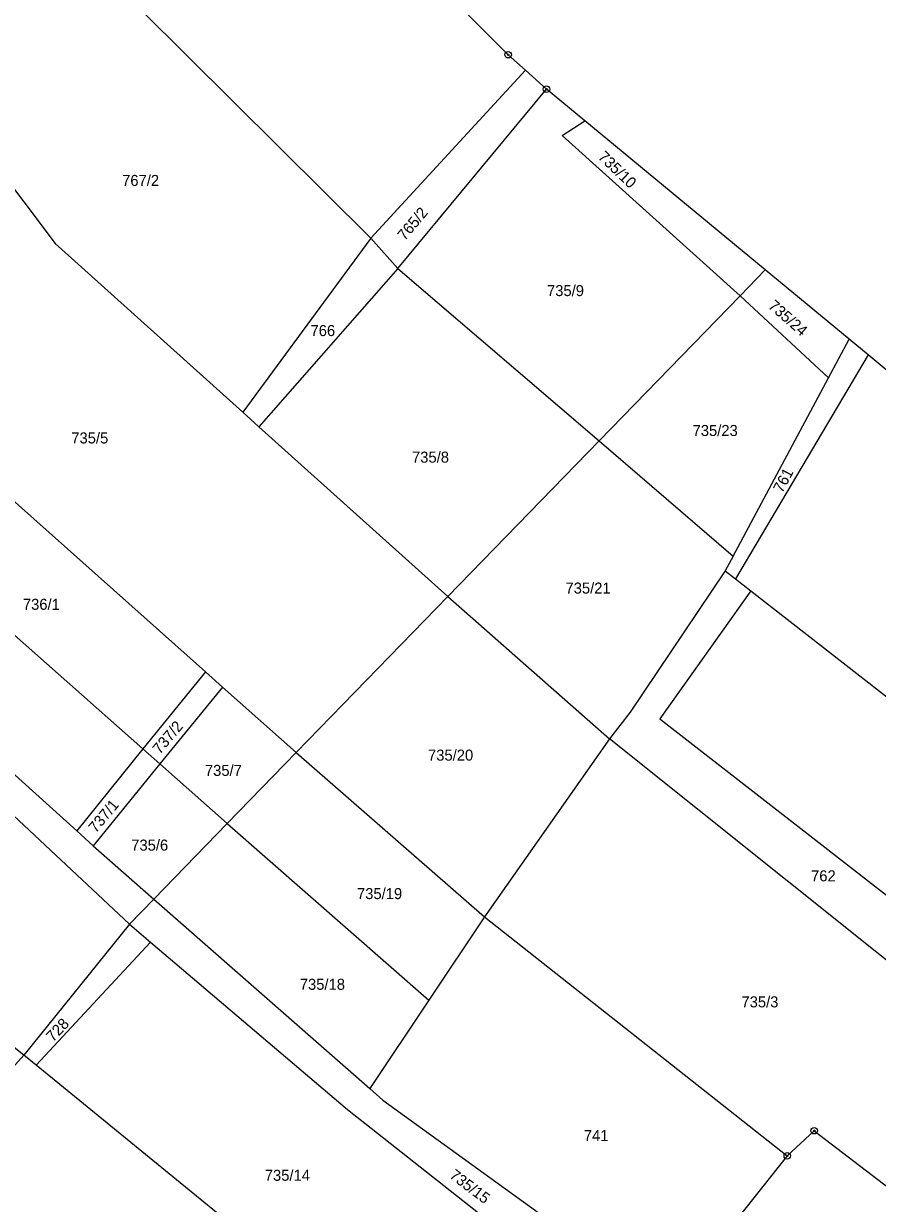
# Model space of a CAD drawing. Extents: x -445050 to -440454, y -1134563 to -1129741.
# Drawn here: x -441906.2 to -441774.8, y -1131618.1 to -1131436.6 of the extents above; entities that cross this region are included whole.
import ezdxf

# ---------------------------------------------------------------- set-up
doc = ezdxf.new("R2010")
doc.units = 0
for name, color, linetype in [('Vrstva 1', 7, 'Continuous'), ('Vrstva 18', 7, 'Continuous'), ('Vrstva 24', 7, 'Continuous'), ('Vrstva 6', 7, 'Continuous')]:
    doc.layers.add(name, color=color, linetype=linetype)

msp = doc.modelspace()

# ---------------------------------------------------------------- linework, layer by layer
at = {"layer": 'Vrstva 1'}
for points in [[(-441831.61, -1131441.36), (-441876.4, -1131396.64)], [(-441828.96, -1131443.74), (-441831.61, -1131441.36)], [(-441825.7, -1131446.67), (-441828.96, -1131443.74)], [(-441819.82, -1131451.53), (-441825.7, -1131446.67)], [(-441792.04, -1131474.49), (-441819.82, -1131451.53)], [(-441795.93, -1131478.48), (-441792.04, -1131474.49)], [(-441779.14, -1131485.14), (-441792.04, -1131474.49)], [(-441817.6, -1131500.79), (-441795.93, -1131478.48)], [(-441776.22, -1131487.56), (-441779.14, -1131485.14)], [(-441772.2, -1131490.88), (-441776.22, -1131487.56)], [(-441817.6, -1131500.79), (-441840.89, -1131524.75)], [(-441840.89, -1131524.75), (-441864.24, -1131548.77)], [(-441889.88, -1131575.15), (-441931.33, -1131536.38)], [(-441816, -1131546.66), (-441835.23, -1131574.05)], [(-441761.33, -1131590.36), (-441816, -1131546.66)], [(-441864.24, -1131548.77), (-441874.84, -1131559.68)], [(-441874.84, -1131559.68), (-441886.14, -1131571.3)], [(-441886.14, -1131571.3), (-441889.88, -1131575.15)], [(-441835.23, -1131574.05), (-441788.66, -1131610.82)], [(-441788.66, -1131610.82), (-441784.51, -1131606.95)], [(-441784.51, -1131606.95), (-441756.19, -1131628.61)]]:
    msp.add_lwpolyline(points, dxfattribs=at)
at = {"layer": 'Vrstva 24'}
for centre, radius in [((-441831.61, -1131441.36), 0.5), ((-441831.61, -1131441.36), 0.1), ((-441825.7, -1131446.67), 0.5), ((-441825.7, -1131446.67), 0.1), ((-441784.51, -1131606.95), 0.5), ((-441784.51, -1131606.95), 0.1), ((-441788.66, -1131610.82), 0.5), ((-441788.66, -1131610.82), 0.1)]:
    msp.add_circle(centre, radius, dxfattribs=at)
at = {"layer": 'Vrstva 6'}
for points in [[(-441902.17, -1131420.45), (-441852.74, -1131469.57)], [(-441828.96, -1131443.74), (-441852.74, -1131469.57)], [(-441848.6, -1131474.26), (-441825.7, -1131446.67)], [(-441915.67, -1131451.36), (-441901.29, -1131470.43)], [(-441823.3, -1131453.8), (-441819.82, -1131451.53)], [(-441795.93, -1131478.48), (-441823.3, -1131453.8)], [(-441852.74, -1131469.57), (-441872.45, -1131496.37)], [(-441852.74, -1131469.57), (-441848.6, -1131474.26)], [(-441901.29, -1131470.43), (-441872.45, -1131496.37)], [(-441848.6, -1131474.26), (-441869.96, -1131498.61)], [(-441848.6, -1131474.26), (-441817.6, -1131500.79)], [(-441795.93, -1131478.48), (-441782.31, -1131491.07)], [(-441782.31, -1131491.07), (-441779.14, -1131485.14)], [(-441776.22, -1131487.56), (-441796.62, -1131522.04)], [(-441796.99, -1131518.52), (-441782.31, -1131491.07)], [(-441923.5, -1131495.97), (-441878.19, -1131536.34)], [(-441872.45, -1131496.37), (-441869.96, -1131498.61)], [(-441869.96, -1131498.61), (-441840.89, -1131524.75)], [(-441817.6, -1131500.79), (-441796.99, -1131518.52)], [(-441934.12, -1131507.2), (-441887.8, -1131548.2)], [(-441944.84, -1131518.54), (-441898, -1131560.79)], [(-441796.99, -1131518.52), (-441798.21, -1131520.8)], [(-441798.21, -1131520.8), (-441812.83, -1131542.53)], [(-441798.21, -1131520.8), (-441796.62, -1131522.04)], [(-441796.62, -1131522.04), (-441794.29, -1131523.86)], [(-441794.29, -1131523.86), (-441808.27, -1131543.57)], [(-441794.29, -1131523.86), (-441743.02, -1131563.85)], [(-441840.89, -1131524.75), (-441816, -1131546.66)], [(-441878.19, -1131536.34), (-441887.8, -1131548.2)], [(-441878.19, -1131536.34), (-441875.55, -1131538.7)], [(-441875.55, -1131538.7), (-441885.19, -1131550.51)], [(-441875.55, -1131538.7), (-441864.24, -1131548.77)], [(-441812.83, -1131542.53), (-441816, -1131546.66)], [(-441808.27, -1131543.57), (-441756.3, -1131584.01)], [(-441887.8, -1131548.2), (-441898, -1131560.79)], [(-441887.8, -1131548.2), (-441885.19, -1131550.51)], [(-441864.24, -1131548.77), (-441835.23, -1131574.05)], [(-441885.19, -1131550.51), (-441895.46, -1131563.11)], [(-441885.19, -1131550.51), (-441874.84, -1131559.68)], [(-441874.84, -1131559.68), (-441843.82, -1131586.87)], [(-441898, -1131560.79), (-441895.46, -1131563.11)], [(-441895.46, -1131563.11), (-441886.14, -1131571.3)], [(-441906.13, -1131595.3), (-441944.03, -1131565.09)], [(-441886.14, -1131571.3), (-441852.91, -1131600.45)], [(-441889.88, -1131575.15), (-441906.13, -1131595.3)], [(-441889.88, -1131575.15), (-441886.62, -1131577.92)], [(-441835.23, -1131574.05), (-441843.82, -1131586.87)], [(-441886.62, -1131577.92), (-441904.24, -1131596.86)], [(-441886.62, -1131577.92), (-441856.34, -1131603.69)], [(-441843.82, -1131586.87), (-441852.91, -1131600.45)], [(-441906.13, -1131595.3), (-441924.38, -1131615.68)], [(-441904.24, -1131596.86), (-441906.13, -1131595.3)], [(-441851.25, -1131640.18), (-441904.24, -1131596.86)], [(-441852.91, -1131600.45), (-441850.87, -1131602.24)], [(-441850.87, -1131602.24), (-441814.62, -1131628.48)], [(-441856.34, -1131603.69), (-441834.94, -1131620.54)], [(-441788.66, -1131610.82), (-441798.93, -1131623.73)]]:
    msp.add_lwpolyline(points, dxfattribs=at)

# ---------------------------------------------------------------- texts
at = {"layer": 'Vrstva 18'}
for s, rotation, p in [('735/10', 316.2282, (-441817.9, -1131457.24)), ('765/2', 50.0364, (-441847.51, -1131470.09)), ('735/24', 318.7252, (-441791.71, -1131480.21)), ('761', 61.8471, (-441789.43, -1131508.91)), ('737/2', 49.7574, (-441885.19, -1131549.13)), ('737/1', 50.0535, (-441895.04, -1131561.24)), ('728', 46.458, (-441901.64, -1131593.38)), ('735/15', 322.9227, (-441840.78, -1131614.1))]:
    msp.add_text(s, height=1.7, rotation=rotation, dxfattribs=at).set_placement(p)
for s, p in [('767/2', (-441891.01, -1131461.56)), ('735/9', (-441825.63, -1131478.51)), ('766', (-441862.02, -1131484.66)), ('735/23', (-441803.23, -1131500.04)), ('735/5', (-441898.83, -1131501.19)), ('735/8', (-441846.4, -1131504.14)), ('735/21', (-441822.79, -1131524.29)), ('736/1', (-441906.28, -1131526.79)), ('735/20', (-441843.94, -1131550)), ('735/7', (-441878.27, -1131552.35)), ('735/6', (-441889.61, -1131563.85)), ('762', (-441785, -1131568.58)), ('735/19', (-441854.87, -1131571.31)), ('735/18', (-441863.67, -1131585.27)), ('735/3', (-441795.71, -1131587.97)), ('741', (-441819.96, -1131608.54)), ('735/14', (-441869.06, -1131614.66))]:
    msp.add_text(s, height=1.7, dxfattribs=at).set_placement(p)

doc.saveas('drawing.dxf')
